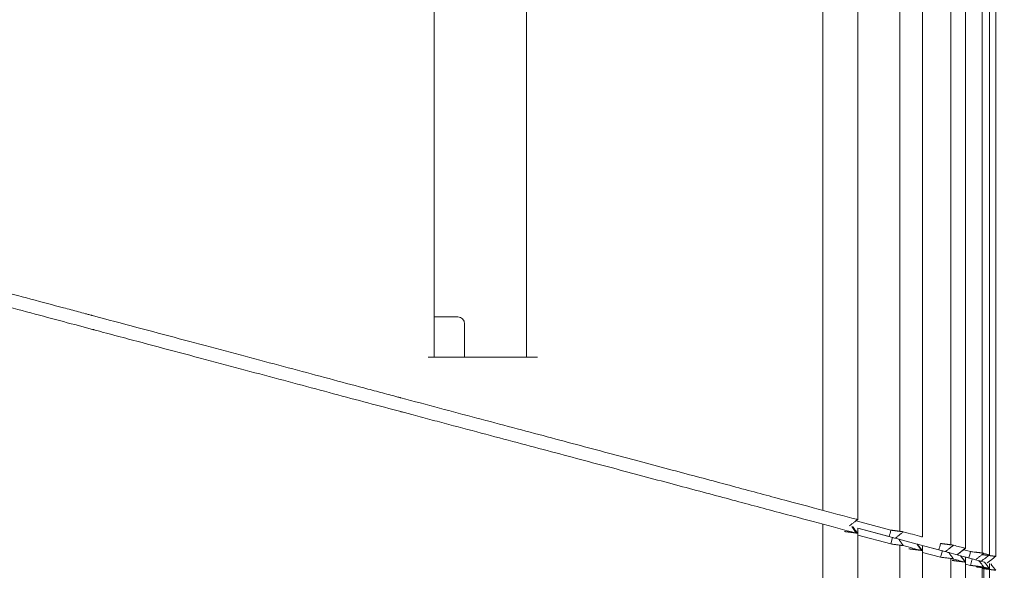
# Model space of a CAD drawing. Header units: millimetres. Extents: x 25069 to 61396, y 8621 to 21558.
# Tile 273 of 656: x 35894 to 35968, y 15897 to 15938. Entities that reach past the tile are written whole.
import ezdxf

# ---------------------------------------------------------------- set-up
doc = ezdxf.new("R2010")
doc.units = ezdxf.units.MM
doc.layers.add('10', color=7, linetype='Continuous')
doc.layers.add('dim', color=84, linetype='Continuous', lineweight=9)
doc.dimstyles.get("Standard").update_dxf_attribs({"dimtxt": 15, "dimasz": 5, "dimexe": 8, "dimexo": 5, "dimgap": 3, "dimtad": 0, "dimzin": 0, "dimdsep": 46, "dimtxsty": 'Standard', "dimblk": 'CLOSEDBLANK', "dimcen": 2, "dimclrd": 4, "dimclre": 3, "dimadec": 0, "dimazin": 0, "dimtfac": 1, "dimtofl": 0, "dimtmove": 0, "dimatfit": 3, "dimldrblk": 'CLOSEDBLANK', "dimfxl": 0, "dimtolj": 1, "dimtzin": 0, "dimarcsym": 0})

# ---------------------------------------------------------------- blocks, each defined once
blk = doc.blocks.new('_ClosedBlank')
at = {"color": 0, "linetype": 'ByBlock', "lineweight": -2}
for p, q in [((-1, 0.1667), (0, 0)), ((-1, 0.1667), (-1, -0.1667)), ((0, 0), (-1, -0.1667))]:
    blk.add_line(p, q, dxfattribs=at)
blk = doc.blocks.new('*D24')
at = {"layer": 'Defpoints', "color": 0, "lineweight": 18}
for p in [(35713.27, 16811.232), (36314.828, 16811.232), (35628.77, 15846.232)]:
    blk.add_point(p, dxfattribs=at)
at = {"layer": 'dim', "color": 3, "lineweight": -2}
for p, q in [((35733.27, 16811.232), (36334.828, 16811.232)), ((35648.77, 15846.232), (36334.828, 15846.232))]:
    blk.add_line(p, q, dxfattribs=at)
at = {"layer": 'dim', "color": 4, "lineweight": -3}
for p, q in [((36314.828, 16801.232), (36314.828, 16592.065)), ((36314.828, 15856.232), (36314.828, 16065.399))]:
    blk.add_line(p, q, dxfattribs=at)
at = {"layer": 'dim', "color": 4, "lineweight": -3, "xscale": 10, "yscale": 10, "zscale": 10}
for p, rotation in [((36314.828, 16811.232), 90), ((36314.828, 15846.232), 270)]:
    blk.add_blockref('_ClosedBlank', p, dxfattribs=dict(at, rotation=rotation))
at = {"layer": 'dim', "color": 0, "lineweight": 18, "insert": (36314.828, 16328.732), "char_height": 100, "attachment_point": 5, "rotation": 90}
blk.add_mtext('\\A1;965.00', dxfattribs=at)

msp = doc.modelspace()

# ---------------------------------------------------------------- linework, layer by layer
at = {"layer": '10', "color": 7, "linetype": 'Continuous', "lineweight": 13}
for p, q in [((35954.312, 15901.199), (35954.312, 15977.275)), ((35932.144, 15970.632), (35932.144, 15912.632)), ((35960.083, 15899.61), (35960.083, 15970.632)), ((35963.898, 15898.601), (35963.898, 15970.632)), ((35966.243, 15897.984), (35966.243, 15970.632)), ((35954.312, 15900.164), (35954.312, 15773.09)), ((35960.083, 15779.732), (35960.083, 15898.573)), ((35963.898, 15779.732), (35963.898, 15897.58)), ((35966.243, 15779.732), (35966.243, 15896.951))]:
    msp.add_line(p, q, dxfattribs=at)
at = {"layer": '10', "color": 7, "linetype": 'Continuous', "lineweight": 18}
for p, q in [((35925.247, 15912.632), (35925.247, 15970.632)), ((35956.932, 15900.494), (35956.932, 15970.632)), ((35961.769, 15899.197), (35961.769, 15970.632)), ((35965.002, 15898.331), (35965.002, 15970.632)), ((35966.802, 15897.852), (35966.802, 15970.632)), ((35967.254, 15970.632), (35967.254, 15897.732)), ((35967.27, 15897.728), (35967.27, 15970.632)), ((35927.02, 15915.632), (35925.247, 15915.632)), ((35927.52, 15912.632), (35927.52, 15915.132)), ((35932.981, 15912.632), (35924.788, 15912.632)), ((35956.806, 15900.397), (35959.415, 15899.698)), ((35956.819, 15899.477), (35956.505, 15899.96)), ((35956.932, 15779.732), (35956.932, 15899.85)), ((35959.286, 15899.215), (35956.932, 15899.846)), ((35956.932, 15899.846), (35959.544, 15899.146)), ((35959.415, 15898.663), (35956.932, 15899.328)), ((35959.415, 15898.663), (35959.544, 15899.146)), ((35960.006, 15899.022), (35961.37, 15898.656)), ((35963.005, 15898.218), (35961.481, 15898.627)), ((35961.481, 15898.627), (35963.264, 15898.149)), ((35961.769, 15779.732), (35961.769, 15898.554)), ((35963.134, 15897.666), (35961.769, 15898.032)), ((35963.134, 15897.666), (35963.264, 15898.149)), ((35963.746, 15898.02), (35964.619, 15897.786)), ((35965.248, 15897.617), (35964.63, 15897.783)), ((35964.63, 15897.783), (35965.507, 15897.548)), ((35964.871, 15898.236), (35965.378, 15898.1)), ((35965.002, 15898.336), (35965.008, 15898.341)), ((35965.378, 15897.065), (35965.001, 15897.166)), ((35965.002, 15779.732), (35965.002, 15897.688)), ((35965.378, 15897.065), (35965.507, 15897.548)), ((35966.169, 15897.37), (35965.743, 15897.485)), ((35966.002, 15897.415), (35966.429, 15897.301)), ((35966.802, 15779.732), (35966.802, 15897.205)), ((35966.883, 15897.179), (35966.9, 15897.175)), ((35966.368, 15896.932), (35966.368, 15779.732))]:
    msp.add_line(p, q, dxfattribs=at)
msp.add_arc((35927.02, 15915.132), 0.5, 0, 90, dxfattribs=at)
for points, knots in [([(35874.77, 15922.378), (35876.167, 15922.006), (35877.52, 15921.646), (35880.138, 15920.949), (35881.403, 15920.613), (35883.842, 15919.964), (35885.016, 15919.652), (35887.273, 15919.051), (35888.357, 15918.762), (35890.432, 15918.209), (35891.424, 15917.944), (35893.318, 15917.439), (35894.22, 15917.198), (35895.933, 15916.741), (35896.745, 15916.524), (35897.896, 15916.217), (35898.269, 15916.117), (35898.811, 15915.972), (35899.078, 15915.901), (35899.383, 15915.82), (35899.533, 15915.78), (35899.608, 15915.76), (35899.645, 15915.75), (35899.664, 15915.745), (35899.673, 15915.743), (35899.677, 15915.741), (35899.68, 15915.741), (35899.681, 15915.741), (35899.682, 15915.74), (35899.682, 15915.74), (35899.682, 15915.74), (35899.682, 15915.74), (35899.682, 15915.74), (35900.805, 15915.441), (35903.012, 15914.853), (35906.201, 15914.004), (35909.268, 15913.187), (35911.232, 15912.663), (35914.116, 15911.895), (35915.957, 15911.404), (35918.597, 15910.699), (35919.457, 15910.47), (35920.717, 15910.134), (35921.339, 15909.968), (35922.052, 15909.778), (35922.406, 15909.684), (35922.582, 15909.637), (35922.669, 15909.613), (35922.713, 15909.602), (35922.735, 15909.596), (35922.746, 15909.593), (35922.751, 15909.591), (35922.754, 15909.591), (35922.756, 15909.59), (35922.756, 15909.59), (35922.757, 15909.59), (35922.757, 15909.59), (35924.713, 15909.069), (35926.605, 15908.565), (35930.257, 15907.594), (35932.016, 15907.126), (35935.4, 15906.227), (35937.024, 15905.795), (35940.135, 15904.967), (35941.622, 15904.571), (35944.459, 15903.815), (35945.809, 15903.454), (35948.372, 15902.769), (35949.585, 15902.445), (35951.878, 15901.831), (35952.958, 15901.542), (35954.986, 15901.001), (35955.934, 15900.748), (35956.819, 15900.512)], [0, 0, 0, 0, 0.03125, 0.03125, 0.0625, 0.0625, 0.09375, 0.09375, 0.125, 0.125, 0.15625, 0.15625, 0.1875, 0.1875, 0.21875, 0.21875, 0.234375, 0.234375, 0.242188, 0.246094, 0.248047, 0.249023, 0.249512, 0.249756, 0.249878, 0.249939, 0.249969, 0.249985, 0.249992, 0.249996, 0.249998, 0.249998, 0.25, 0.25, 0.28125, 0.3125, 0.34375, 0.375, 0.375, 0.4375, 0.4375, 0.46875, 0.46875, 0.484375, 0.492187, 0.496094, 0.498047, 0.499023, 0.499512, 0.499756, 0.499878, 0.499939, 0.499969, 0.499985, 0.499992, 0.499992, 0.5, 0.5, 0.5625, 0.5625, 0.625, 0.625, 0.6875, 0.6875, 0.75, 0.75, 0.8125, 0.8125, 0.875, 0.875, 0.9375, 0.9375, 1, 1, 1, 1]), ([(35956.819, 15899.477), (35955.934, 15899.712), (35954.986, 15899.965), (35952.958, 15900.507), (35951.879, 15900.796), (35949.586, 15901.409), (35948.372, 15901.734), (35945.809, 15902.419), (35944.459, 15902.779), (35941.622, 15903.536), (35940.135, 15903.932), (35937.024, 15904.76), (35935.4, 15905.192), (35932.017, 15906.091), (35930.257, 15906.559), (35927.518, 15907.287), (35926.589, 15907.534), (35925.17, 15907.912), (35924.455, 15908.102), (35923.609, 15908.328), (35923.184, 15908.441), (35922.971, 15908.498), (35922.864, 15908.526), (35922.81, 15908.54), (35922.784, 15908.547), (35922.77, 15908.551), (35922.764, 15908.553), (35922.76, 15908.554), (35922.759, 15908.554), (35922.758, 15908.554), (35922.757, 15908.554), (35922.757, 15908.555), (35921.157, 15908.981), (35919.478, 15909.429), (35915.958, 15910.368), (35914.117, 15910.859), (35911.233, 15911.628), (35909.27, 15912.151), (35906.202, 15912.968), (35904.076, 15913.535), (35902.451, 15913.967), (35901.631, 15914.186), (35900.661, 15914.444), (35900.172, 15914.574), (35899.928, 15914.64), (35899.805, 15914.672), (35899.744, 15914.689), (35899.713, 15914.697), (35899.697, 15914.701), (35899.69, 15914.703), (35899.686, 15914.704), (35899.684, 15914.704), (35899.683, 15914.705), (35899.683, 15914.705), (35899.682, 15914.705), (35899.682, 15914.705), (35899.682, 15914.705), (35899.003, 15914.886), (35898.28, 15915.079), (35896.746, 15915.488), (35895.934, 15915.705), (35894.221, 15916.163), (35893.319, 15916.403), (35891.425, 15916.909), (35890.433, 15917.173), (35888.358, 15917.727), (35887.274, 15918.015), (35885.017, 15918.616), (35883.842, 15918.929), (35881.404, 15919.577), (35880.139, 15919.914), (35877.521, 15920.611), (35876.167, 15920.971), (35874.77, 15921.343)], [0, 0, 0, 0, 0.0625, 0.0625, 0.125, 0.125, 0.1875, 0.1875, 0.25, 0.25, 0.3125, 0.3125, 0.375, 0.375, 0.4375, 0.4375, 0.46875, 0.46875, 0.484375, 0.492188, 0.496094, 0.498047, 0.499023, 0.499512, 0.499756, 0.499878, 0.499939, 0.499969, 0.499985, 0.499992, 0.499992, 0.5, 0.5, 0.5625, 0.5625, 0.625, 0.625, 0.65625, 0.6875, 0.71875, 0.71875, 0.734375, 0.742188, 0.746094, 0.748047, 0.749023, 0.749512, 0.749756, 0.749878, 0.749939, 0.749969, 0.749985, 0.749992, 0.749996, 0.749998, 0.749998, 0.75, 0.75, 0.78125, 0.78125, 0.8125, 0.8125, 0.84375, 0.84375, 0.875, 0.875, 0.90625, 0.90625, 0.9375, 0.9375, 0.96875, 0.96875, 1, 1, 1, 1]), ([(35956.819, 15900.512), (35956.839, 15900.508), (35956.856, 15900.504), (35956.885, 15900.498), (35956.898, 15900.496), (35956.912, 15900.494), (35956.916, 15900.494), (35956.923, 15900.493), (35956.928, 15900.493), (35956.931, 15900.493), (35956.932, 15900.493), (35956.932, 15900.494), (35956.932, 15900.494)], [0, 0, 0, 0, 0.268555, 0.268555, 0.537109, 0.537109, 0.671386, 0.671386, 0.805664, 0.939941, 0.939941, 1, 1, 1, 1]), ([(35955.932, 15899.596), (35955.941, 15899.595), (35955.958, 15899.592), (35955.985, 15899.589), (35956.011, 15899.585), (35956.037, 15899.582), (35956.063, 15899.579), (35956.089, 15899.575), (35956.114, 15899.572), (35956.14, 15899.569), (35956.165, 15899.566), (35956.189, 15899.563), (35956.214, 15899.56), (35956.238, 15899.557), (35956.262, 15899.554), (35956.286, 15899.551), (35956.309, 15899.548), (35956.332, 15899.545), (35956.354, 15899.542), (35956.377, 15899.54), (35956.398, 15899.537), (35956.42, 15899.534), (35956.441, 15899.532), (35956.462, 15899.529), (35956.482, 15899.527), (35956.502, 15899.524), (35956.521, 15899.522), (35956.541, 15899.52), (35956.559, 15899.517), (35956.577, 15899.515), (35956.595, 15899.513), (35956.612, 15899.511), (35956.629, 15899.509), (35956.646, 15899.507), (35956.662, 15899.505), (35956.677, 15899.503), (35956.692, 15899.501), (35956.707, 15899.499), (35956.721, 15899.497), (35956.734, 15899.496), (35956.748, 15899.494), (35956.76, 15899.492), (35956.773, 15899.491), (35956.784, 15899.489), (35956.796, 15899.488), (35956.806, 15899.486), (35956.817, 15899.485), (35956.827, 15899.483), (35956.836, 15899.482), (35956.845, 15899.481), (35956.853, 15899.48), (35956.861, 15899.478), (35956.869, 15899.477), (35956.876, 15899.476), (35956.883, 15899.475), (35956.889, 15899.474), (35956.895, 15899.473), (35956.9, 15899.472), (35956.905, 15899.472), (35956.91, 15899.471), (35956.914, 15899.47), (35956.917, 15899.469), (35956.921, 15899.469), (35956.923, 15899.468), (35956.926, 15899.468), (35956.928, 15899.467), (35956.929, 15899.467), (35956.931, 15899.466), (35956.931, 15899.466), (35956.932, 15899.466), (35956.932, 15899.465), (35956.932, 15899.465), (35956.931, 15899.465), (35956.93, 15899.465), (35956.929, 15899.465), (35956.927, 15899.465), (35956.925, 15899.465), (35956.923, 15899.465), (35956.92, 15899.465), (35956.917, 15899.465), (35956.914, 15899.466), (35956.911, 15899.466), (35956.907, 15899.466), (35956.903, 15899.467), (35956.898, 15899.467), (35956.893, 15899.468), (35956.889, 15899.468), (35956.883, 15899.469), (35956.878, 15899.469), (35956.872, 15899.47), (35956.866, 15899.471), (35956.86, 15899.471), (35956.854, 15899.472), (35956.847, 15899.473), (35956.841, 15899.474), (35956.834, 15899.475), (35956.826, 15899.476), (35956.821, 15899.477), (35956.819, 15899.477)], [0, 0, 0, 0, 0.013005, 0.025954, 0.038849, 0.051687, 0.064471, 0.077199, 0.089871, 0.102489, 0.115051, 0.127558, 0.14001, 0.152406, 0.164747, 0.177033, 0.189264, 0.20144, 0.213561, 0.225627, 0.237637, 0.249593, 0.261494, 0.27334, 0.28513, 0.296866, 0.308547, 0.320174, 0.331745, 0.343262, 0.354723, 0.366131, 0.377483, 0.388781, 0.400024, 0.411213, 0.422347, 0.433426, 0.444451, 0.455421, 0.466337, 0.477199, 0.488006, 0.498759, 0.509458, 0.520102, 0.530692, 0.541228, 0.55171, 0.562138, 0.572512, 0.582831, 0.593097, 0.603309, 0.613467, 0.623571, 0.633621, 0.643617, 0.65356, 0.663449, 0.673284, 0.683066, 0.692794, 0.702469, 0.71209, 0.721658, 0.731173, 0.740634, 0.750042, 0.759397, 0.768699, 0.777948, 0.787143, 0.796286, 0.805376, 0.814413, 0.823398, 0.832329, 0.841208, 0.850035, 0.858808, 0.86753, 0.876199, 0.884816, 0.89338, 0.901893, 0.910353, 0.918761, 0.927117, 0.935422, 0.943674, 0.951875, 0.960025, 0.968123, 0.976169, 0.984164, 0.992108, 1, 1, 1, 1]), ([(35959.415, 15899.698), (35959.425, 15899.697), (35959.445, 15899.694), (35959.475, 15899.69), (35959.505, 15899.686), (35959.534, 15899.682), (35959.563, 15899.678), (35959.591, 15899.675), (35959.619, 15899.671), (35959.647, 15899.667), (35959.674, 15899.664), (35959.701, 15899.66), (35959.727, 15899.657), (35959.753, 15899.654), (35959.778, 15899.65), (35959.802, 15899.647), (35959.827, 15899.644), (35959.85, 15899.641), (35959.873, 15899.638), (35959.896, 15899.635), (35959.918, 15899.632), (35959.939, 15899.629), (35959.96, 15899.627), (35959.98, 15899.624), (35960, 15899.621), (35960.019, 15899.619), (35960.037, 15899.616), (35960.055, 15899.614), (35960.073, 15899.611), (35960.089, 15899.609), (35960.106, 15899.607), (35960.121, 15899.605), (35960.137, 15899.603), (35960.151, 15899.601), (35960.165, 15899.599), (35960.179, 15899.597), (35960.192, 15899.595), (35960.205, 15899.593), (35960.217, 15899.591), (35960.229, 15899.59), (35960.24, 15899.588), (35960.25, 15899.587), (35960.261, 15899.585), (35960.27, 15899.584), (35960.28, 15899.582), (35960.289, 15899.581), (35960.297, 15899.58), (35960.305, 15899.579), (35960.313, 15899.578), (35960.32, 15899.577), (35960.327, 15899.576), (35960.334, 15899.575), (35960.338, 15899.574), (35960.34, 15899.574)], [0, 0, 0, 0, 0.025716, 0.051187, 0.076413, 0.101395, 0.126131, 0.150623, 0.17487, 0.198873, 0.222631, 0.246144, 0.269413, 0.292437, 0.315216, 0.337751, 0.360042, 0.382088, 0.403889, 0.425446, 0.446759, 0.467827, 0.488651, 0.509231, 0.529566, 0.549657, 0.569505, 0.589107, 0.608466, 0.627581, 0.646452, 0.665079, 0.683462, 0.701601, 0.719496, 0.737148, 0.754555, 0.77172, 0.78864, 0.805318, 0.821751, 0.837942, 0.853889, 0.869593, 0.885054, 0.900272, 0.915246, 0.929979, 0.944468, 0.958715, 0.972719, 0.98648, 1, 1, 1, 1]), ([(35960.34, 15898.539), (35960.321, 15898.542), (35960.299, 15898.545), (35960.249, 15898.552), (35960.221, 15898.555), (35960.174, 15898.561), (35960.157, 15898.563), (35960.123, 15898.568), (35960.106, 15898.57), (35960.051, 15898.577), (35960.012, 15898.582), (35959.951, 15898.59), (35959.93, 15898.593), (35959.887, 15898.599), (35959.865, 15898.602), (35959.799, 15898.611), (35959.753, 15898.617), (35959.66, 15898.631), (35959.612, 15898.637), (35959.514, 15898.65), (35959.465, 15898.657), (35959.415, 15898.663)], [0, 0, 0, 0, 0.125, 0.125, 0.25, 0.25, 0.3125, 0.3125, 0.375, 0.375, 0.5, 0.5, 0.5625, 0.5625, 0.625, 0.625, 0.75, 0.75, 0.875, 0.875, 1, 1, 1, 1]), ([(35961.708, 15899.209), (35961.722, 15899.206), (35961.734, 15899.203), (35961.752, 15899.199), (35961.758, 15899.198), (35961.767, 15899.197), (35961.769, 15899.197), (35961.768, 15899.197), (35961.768, 15899.198), (35961.767, 15899.198)], [0, 0, 0, 0, 0.303932, 0.303932, 0.607863, 0.607863, 0.911795, 0.911795, 1, 1, 1, 1]), ([(35963.134, 15898.701), (35963.144, 15898.7), (35963.164, 15898.697), (35963.193, 15898.694), (35963.222, 15898.69), (35963.25, 15898.686), (35963.278, 15898.682), (35963.306, 15898.679), (35963.334, 15898.675), (35963.361, 15898.672), (35963.387, 15898.668), (35963.414, 15898.665), (35963.439, 15898.661), (35963.465, 15898.658), (35963.49, 15898.655), (35963.514, 15898.652), (35963.538, 15898.649), (35963.561, 15898.646), (35963.584, 15898.643), (35963.607, 15898.64), (35963.629, 15898.637), (35963.65, 15898.634), (35963.671, 15898.631), (35963.692, 15898.629), (35963.711, 15898.626), (35963.731, 15898.624), (35963.75, 15898.621), (35963.768, 15898.619), (35963.786, 15898.616), (35963.803, 15898.614), (35963.819, 15898.612), (35963.836, 15898.609), (35963.851, 15898.607), (35963.866, 15898.605), (35963.881, 15898.603), (35963.895, 15898.601), (35963.909, 15898.599), (35963.922, 15898.597), (35963.935, 15898.596), (35963.947, 15898.594), (35963.958, 15898.592), (35963.97, 15898.591), (35963.98, 15898.589), (35963.991, 15898.588), (35964, 15898.586), (35964.01, 15898.585), (35964.019, 15898.584), (35964.027, 15898.582), (35964.035, 15898.581), (35964.043, 15898.58), (35964.05, 15898.579), (35964.057, 15898.578), (35964.064, 15898.577), (35964.07, 15898.576), (35964.076, 15898.575), (35964.081, 15898.574), (35964.087, 15898.574), (35964.091, 15898.573), (35964.096, 15898.572), (35964.099, 15898.572), (35964.1, 15898.572)], [0, 0, 0, 0, 0.022536, 0.044885, 0.067048, 0.089025, 0.110816, 0.13242, 0.153838, 0.17507, 0.196116, 0.216975, 0.237649, 0.258136, 0.278437, 0.298553, 0.318482, 0.338225, 0.357782, 0.377153, 0.396338, 0.415338, 0.434151, 0.452779, 0.471221, 0.489477, 0.507547, 0.525432, 0.543131, 0.560645, 0.577973, 0.595115, 0.612072, 0.628843, 0.645429, 0.66183, 0.678045, 0.694075, 0.70992, 0.72558, 0.741055, 0.756344, 0.771449, 0.786369, 0.801104, 0.815654, 0.83002, 0.8442, 0.858197, 0.872008, 0.885636, 0.899079, 0.912338, 0.925413, 0.938303, 0.95101, 0.963533, 0.975872, 0.988028, 1, 1, 1, 1]), ([(35960.769, 15898.3), (35960.777, 15898.299), (35960.794, 15898.297), (35960.818, 15898.293), (35960.843, 15898.29), (35960.868, 15898.287), (35960.892, 15898.284), (35960.916, 15898.281), (35960.94, 15898.278), (35960.964, 15898.274), (35960.987, 15898.272), (35961.011, 15898.269), (35961.034, 15898.266), (35961.057, 15898.263), (35961.079, 15898.26), (35961.101, 15898.257), (35961.123, 15898.254), (35961.145, 15898.252), (35961.166, 15898.249), (35961.188, 15898.247), (35961.208, 15898.244), (35961.229, 15898.241), (35961.249, 15898.239), (35961.269, 15898.236), (35961.288, 15898.234), (35961.307, 15898.232), (35961.326, 15898.229), (35961.344, 15898.227), (35961.362, 15898.225), (35961.38, 15898.223), (35961.397, 15898.221), (35961.414, 15898.219), (35961.43, 15898.216), (35961.446, 15898.214), (35961.462, 15898.212), (35961.477, 15898.211), (35961.492, 15898.209), (35961.506, 15898.207), (35961.52, 15898.205), (35961.534, 15898.203), (35961.547, 15898.201), (35961.56, 15898.2), (35961.572, 15898.198), (35961.585, 15898.197), (35961.596, 15898.195), (35961.607, 15898.194), (35961.618, 15898.192), (35961.629, 15898.191), (35961.639, 15898.189), (35961.648, 15898.188), (35961.657, 15898.187), (35961.666, 15898.185), (35961.675, 15898.184), (35961.683, 15898.183), (35961.69, 15898.182), (35961.698, 15898.181), (35961.705, 15898.18), (35961.711, 15898.179), (35961.717, 15898.178), (35961.723, 15898.177), (35961.729, 15898.176), (35961.734, 15898.175), (35961.738, 15898.174), (35961.743, 15898.174), (35961.747, 15898.173), (35961.75, 15898.172), (35961.753, 15898.172), (35961.756, 15898.171), (35961.759, 15898.17), (35961.761, 15898.17), (35961.763, 15898.169), (35961.765, 15898.169), (35961.766, 15898.169), (35961.767, 15898.168), (35961.768, 15898.168), (35961.769, 15898.168), (35961.769, 15898.168), (35961.769, 15898.167), (35961.768, 15898.167), (35961.767, 15898.167), (35961.766, 15898.167), (35961.765, 15898.167), (35961.764, 15898.167), (35961.762, 15898.167), (35961.76, 15898.168), (35961.758, 15898.168), (35961.755, 15898.168), (35961.753, 15898.168), (35961.75, 15898.168), (35961.747, 15898.169), (35961.743, 15898.169), (35961.74, 15898.17), (35961.736, 15898.17), (35961.732, 15898.171), (35961.728, 15898.171), (35961.724, 15898.172), (35961.719, 15898.172), (35961.716, 15898.173), (35961.714, 15898.173)], [0, 0, 0, 0, 0.013179, 0.0263, 0.039361, 0.052364, 0.065307, 0.078192, 0.091018, 0.103786, 0.116494, 0.129144, 0.141735, 0.154267, 0.166741, 0.179156, 0.191512, 0.203809, 0.216048, 0.228229, 0.24035, 0.252413, 0.264418, 0.276364, 0.288251, 0.30008, 0.311851, 0.323563, 0.335217, 0.346812, 0.358349, 0.369828, 0.381248, 0.39261, 0.403913, 0.415159, 0.426346, 0.437475, 0.448546, 0.459558, 0.470513, 0.481409, 0.492247, 0.503028, 0.51375, 0.524414, 0.535021, 0.545569, 0.55606, 0.566492, 0.576867, 0.587184, 0.597443, 0.607645, 0.617789, 0.627875, 0.637904, 0.647875, 0.657788, 0.667644, 0.677443, 0.687184, 0.696867, 0.706493, 0.716062, 0.725574, 0.735029, 0.744426, 0.753766, 0.763049, 0.772275, 0.781444, 0.790556, 0.799611, 0.808609, 0.81755, 0.826435, 0.835263, 0.844034, 0.852749, 0.861407, 0.870008, 0.878553, 0.887042, 0.895475, 0.903851, 0.912171, 0.920435, 0.928642, 0.936794, 0.94489, 0.95293, 0.960914, 0.968842, 0.976715, 0.984532, 0.992294, 1, 1, 1, 1]), ([(35964.977, 15898.338), (35964.985, 15898.336), (35964.991, 15898.334), (35965, 15898.332), (35965.002, 15898.331), (35965.001, 15898.331), (35965, 15898.332), (35964.996, 15898.332)], [0, 0, 0, 0, 0.347435, 0.347435, 0.69487, 0.69487, 1, 1, 1, 1]), ([(35965.378, 15898.1), (35965.407, 15898.096), (35965.452, 15898.089), (35965.496, 15898.083), (35965.526, 15898.079), (35965.54, 15898.077), (35965.614, 15898.067), (35965.671, 15898.06), (35965.754, 15898.049), (35965.782, 15898.046), (35965.836, 15898.039), (35965.862, 15898.036), (35965.939, 15898.026), (35965.987, 15898.02), (35966.055, 15898.011), (35966.076, 15898.008), (35966.108, 15898.004), (35966.118, 15898.002), (35966.138, 15897.999), (35966.147, 15897.998), (35966.194, 15897.991), (35966.227, 15897.986), (35966.27, 15897.98), (35966.283, 15897.978), (35966.301, 15897.975), (35966.307, 15897.974), (35966.317, 15897.973), (35966.322, 15897.972), (35966.346, 15897.969), (35966.36, 15897.968), (35966.368, 15897.968)], [0, 0, 0, 0, 0.0625, 0.09375, 0.09375, 0.125, 0.125, 0.25, 0.25, 0.3125, 0.3125, 0.375, 0.375, 0.5, 0.5, 0.5625, 0.5625, 0.59375, 0.59375, 0.625, 0.625, 0.75, 0.75, 0.8125, 0.8125, 0.84375, 0.84375, 0.875, 0.875, 1, 1, 1, 1]), ([(35966.254, 15897.865), (35966.263, 15897.864), (35966.28, 15897.862), (35966.307, 15897.858), (35966.333, 15897.855), (35966.359, 15897.852), (35966.385, 15897.848), (35966.411, 15897.845), (35966.436, 15897.842), (35966.461, 15897.838), (35966.486, 15897.835), (35966.51, 15897.832), (35966.534, 15897.829), (35966.558, 15897.826), (35966.582, 15897.823), (35966.605, 15897.82), (35966.627, 15897.817), (35966.65, 15897.814), (35966.672, 15897.811), (35966.693, 15897.809), (35966.715, 15897.806), (35966.735, 15897.803), (35966.756, 15897.801), (35966.776, 15897.798), (35966.795, 15897.796), (35966.815, 15897.793), (35966.833, 15897.791), (35966.852, 15897.789), (35966.869, 15897.786), (35966.887, 15897.784), (35966.904, 15897.782), (35966.92, 15897.78), (35966.937, 15897.777), (35966.952, 15897.775), (35966.967, 15897.773), (35966.982, 15897.771), (35966.997, 15897.769), (35967.01, 15897.768), (35967.024, 15897.766), (35967.037, 15897.764), (35967.05, 15897.762), (35967.062, 15897.76), (35967.073, 15897.759), (35967.085, 15897.757), (35967.096, 15897.756), (35967.106, 15897.754), (35967.116, 15897.753), (35967.126, 15897.751), (35967.135, 15897.75), (35967.144, 15897.749), (35967.152, 15897.747), (35967.16, 15897.746), (35967.168, 15897.745), (35967.175, 15897.744), (35967.182, 15897.743), (35967.189, 15897.742), (35967.195, 15897.741), (35967.201, 15897.74), (35967.206, 15897.739), (35967.212, 15897.738), (35967.216, 15897.737), (35967.221, 15897.737), (35967.225, 15897.736), (35967.229, 15897.735), (35967.233, 15897.735), (35967.236, 15897.734), (35967.239, 15897.734), (35967.241, 15897.733), (35967.244, 15897.733), (35967.246, 15897.733), (35967.248, 15897.732), (35967.249, 15897.732), (35967.251, 15897.732), (35967.252, 15897.732), (35967.253, 15897.732), (35967.253, 15897.732), (35967.253, 15897.732), (35967.254, 15897.732)], [0, 0, 0, 0, 0.017264, 0.03442, 0.05147, 0.068413, 0.085249, 0.101979, 0.118602, 0.135118, 0.151527, 0.167829, 0.184025, 0.200115, 0.216097, 0.231973, 0.247743, 0.263405, 0.278962, 0.294411, 0.309755, 0.324991, 0.340122, 0.355145, 0.370063, 0.384874, 0.399579, 0.414177, 0.428669, 0.443055, 0.457334, 0.471507, 0.485575, 0.499535, 0.51339, 0.527139, 0.540782, 0.554318, 0.567749, 0.581073, 0.594292, 0.607405, 0.620411, 0.633313, 0.646108, 0.658797, 0.671381, 0.683859, 0.696232, 0.708499, 0.72066, 0.732716, 0.744667, 0.756512, 0.768252, 0.779886, 0.791416, 0.80284, 0.814159, 0.825373, 0.836482, 0.847486, 0.858385, 0.869179, 0.879869, 0.890453, 0.900934, 0.911309, 0.921581, 0.931748, 0.94181, 0.951768, 0.961623, 0.971373, 0.981019, 0.990561, 1, 1, 1, 1]), ([(35964.1, 15897.537), (35964.086, 15897.542), (35964.068, 15897.547), (35964.022, 15897.558), (35963.996, 15897.564), (35963.935, 15897.574), (35963.901, 15897.58), (35963.827, 15897.591), (35963.786, 15897.596), (35963.7, 15897.607), (35963.654, 15897.612), (35963.557, 15897.623), (35963.507, 15897.628), (35963.404, 15897.639), (35963.351, 15897.644), (35963.243, 15897.655), (35963.189, 15897.661), (35963.134, 15897.666)], [0, 0, 0, 0, 0.125, 0.125, 0.25, 0.25, 0.375, 0.375, 0.5, 0.5, 0.625, 0.625, 0.75, 0.75, 0.875, 0.875, 1, 1, 1, 1]), ([(35964.002, 15897.434), (35964.007, 15897.433), (35964.017, 15897.432), (35964.033, 15897.43), (35964.048, 15897.427), (35964.064, 15897.425), (35964.079, 15897.423), (35964.094, 15897.421), (35964.11, 15897.419), (35964.125, 15897.417), (35964.14, 15897.415), (35964.155, 15897.414), (35964.17, 15897.412), (35964.185, 15897.41), (35964.2, 15897.408), (35964.214, 15897.406), (35964.229, 15897.404), (35964.243, 15897.402), (35964.258, 15897.4), (35964.272, 15897.399), (35964.286, 15897.397), (35964.3, 15897.395), (35964.314, 15897.393), (35964.328, 15897.392), (35964.342, 15897.39), (35964.356, 15897.388), (35964.369, 15897.386), (35964.383, 15897.385), (35964.396, 15897.383), (35964.409, 15897.381), (35964.422, 15897.38), (35964.435, 15897.378), (35964.448, 15897.377), (35964.461, 15897.375), (35964.473, 15897.373), (35964.486, 15897.372), (35964.498, 15897.37), (35964.51, 15897.369), (35964.522, 15897.367), (35964.534, 15897.366), (35964.545, 15897.364), (35964.557, 15897.363), (35964.568, 15897.362), (35964.58, 15897.36), (35964.591, 15897.359), (35964.602, 15897.357), (35964.612, 15897.356), (35964.623, 15897.355), (35964.634, 15897.353), (35964.644, 15897.352), (35964.654, 15897.351), (35964.664, 15897.349), (35964.674, 15897.348), (35964.684, 15897.347), (35964.694, 15897.346), (35964.703, 15897.344), (35964.712, 15897.343), (35964.722, 15897.342), (35964.731, 15897.341), (35964.739, 15897.34), (35964.748, 15897.339), (35964.757, 15897.338), (35964.765, 15897.336), (35964.773, 15897.335), (35964.781, 15897.334), (35964.789, 15897.333), (35964.797, 15897.332), (35964.804, 15897.331), (35964.812, 15897.33), (35964.819, 15897.329), (35964.826, 15897.328), (35964.833, 15897.327), (35964.84, 15897.326), (35964.847, 15897.325), (35964.853, 15897.325), (35964.86, 15897.324), (35964.866, 15897.323), (35964.872, 15897.322), (35964.878, 15897.321), (35964.884, 15897.32), (35964.889, 15897.319), (35964.895, 15897.319), (35964.9, 15897.318), (35964.905, 15897.317), (35964.91, 15897.316), (35964.915, 15897.316), (35964.92, 15897.315), (35964.924, 15897.314), (35964.929, 15897.314), (35964.933, 15897.313), (35964.937, 15897.312), (35964.941, 15897.312), (35964.945, 15897.311), (35964.949, 15897.31), (35964.952, 15897.31), (35964.956, 15897.309), (35964.959, 15897.309), (35964.962, 15897.308), (35964.965, 15897.308), (35964.968, 15897.307), (35964.971, 15897.307), (35964.974, 15897.306), (35964.976, 15897.306), (35964.979, 15897.305), (35964.981, 15897.305), (35964.983, 15897.305), (35964.985, 15897.304), (35964.987, 15897.304), (35964.989, 15897.304), (35964.99, 15897.303), (35964.992, 15897.303), (35964.993, 15897.303), (35964.995, 15897.302), (35964.996, 15897.302), (35964.997, 15897.302), (35964.998, 15897.302), (35964.999, 15897.301), (35964.999, 15897.301), (35965, 15897.301), (35965.001, 15897.301), (35965.001, 15897.301), (35965.001, 15897.301), (35965.001, 15897.301), (35965.002, 15897.3), (35965.002, 15897.3), (35965.001, 15897.3), (35965.001, 15897.3), (35965.001, 15897.3), (35965.001, 15897.3), (35965, 15897.3), (35964.999, 15897.3), (35964.999, 15897.3), (35964.998, 15897.3), (35964.997, 15897.3), (35964.996, 15897.3), (35964.995, 15897.301), (35964.994, 15897.301), (35964.993, 15897.301), (35964.992, 15897.301), (35964.99, 15897.301), (35964.989, 15897.301), (35964.987, 15897.301), (35964.986, 15897.302), (35964.984, 15897.302), (35964.982, 15897.302), (35964.981, 15897.302), (35964.979, 15897.303), (35964.977, 15897.303), (35964.977, 15897.303)], [0, 0, 0, 0, 0.00875, 0.017473, 0.02617, 0.03484, 0.043484, 0.052101, 0.060692, 0.069256, 0.077794, 0.086305, 0.094791, 0.103249, 0.111681, 0.120087, 0.128466, 0.136819, 0.145146, 0.153446, 0.161719, 0.169967, 0.178187, 0.186382, 0.19455, 0.202691, 0.210807, 0.218896, 0.226958, 0.234994, 0.243004, 0.250987, 0.258944, 0.266875, 0.27478, 0.282658, 0.290509, 0.298335, 0.306134, 0.313906, 0.321653, 0.329373, 0.337067, 0.344734, 0.352375, 0.35999, 0.367579, 0.375141, 0.382677, 0.390187, 0.39767, 0.405128, 0.412559, 0.419963, 0.427342, 0.434694, 0.44202, 0.44932, 0.456594, 0.463841, 0.471063, 0.478258, 0.485427, 0.492569, 0.499686, 0.506776, 0.51384, 0.520878, 0.52789, 0.534876, 0.541836, 0.548769, 0.555677, 0.562558, 0.569413, 0.576242, 0.583045, 0.589822, 0.596573, 0.603298, 0.609997, 0.61667, 0.623316, 0.629937, 0.636532, 0.6431, 0.649643, 0.656159, 0.66265, 0.669115, 0.675553, 0.681966, 0.688353, 0.694714, 0.701049, 0.707358, 0.713641, 0.719898, 0.726129, 0.732335, 0.738514, 0.744668, 0.750796, 0.756898, 0.762974, 0.769025, 0.775049, 0.781048, 0.787021, 0.792968, 0.79889, 0.804786, 0.810656, 0.8165, 0.822318, 0.828111, 0.833878, 0.83962, 0.845336, 0.851026, 0.856691, 0.86233, 0.867943, 0.873531, 0.879093, 0.88463, 0.890141, 0.895626, 0.901086, 0.906521, 0.91193, 0.917313, 0.922672, 0.928004, 0.933311, 0.938593, 0.94385, 0.949081, 0.954287, 0.959467, 0.964622, 0.969752, 0.974856, 0.979935, 0.984989, 0.990018, 0.995022, 1, 1, 1, 1]), ([(35966.368, 15896.932), (35966.367, 15896.932), (35966.366, 15896.932), (35966.363, 15896.933), (35966.361, 15896.933), (35966.357, 15896.934), (35966.354, 15896.934), (35966.35, 15896.935), (35966.347, 15896.935), (35966.342, 15896.936), (35966.338, 15896.937), (35966.333, 15896.937), (35966.328, 15896.938), (35966.322, 15896.939), (35966.316, 15896.94), (35966.31, 15896.941), (35966.303, 15896.942), (35966.296, 15896.943), (35966.288, 15896.944), (35966.281, 15896.945), (35966.272, 15896.946), (35966.264, 15896.948), (35966.255, 15896.949), (35966.245, 15896.951), (35966.235, 15896.952), (35966.225, 15896.953), (35966.214, 15896.955), (35966.203, 15896.957), (35966.191, 15896.958), (35966.179, 15896.96), (35966.166, 15896.962), (35966.153, 15896.964), (35966.14, 15896.965), (35966.126, 15896.967), (35966.111, 15896.969), (35966.096, 15896.971), (35966.081, 15896.974), (35966.065, 15896.976), (35966.048, 15896.978), (35966.031, 15896.98), (35966.014, 15896.982), (35965.996, 15896.985), (35965.978, 15896.987), (35965.959, 15896.99), (35965.939, 15896.992), (35965.92, 15896.995), (35965.899, 15896.997), (35965.879, 15897), (35965.857, 15897.003), (35965.836, 15897.006), (35965.814, 15897.008), (35965.791, 15897.011), (35965.768, 15897.014), (35965.744, 15897.017), (35965.721, 15897.02), (35965.696, 15897.023), (35965.672, 15897.027), (35965.647, 15897.03), (35965.621, 15897.033), (35965.595, 15897.036), (35965.569, 15897.04), (35965.543, 15897.043), (35965.516, 15897.047), (35965.489, 15897.05), (35965.461, 15897.054), (35965.434, 15897.057), (35965.406, 15897.061), (35965.387, 15897.064), (35965.378, 15897.065)], [0, 0, 0, 0, 0.010613, 0.021364, 0.032254, 0.043282, 0.054448, 0.065753, 0.077197, 0.088779, 0.1005, 0.11236, 0.12436, 0.136498, 0.148775, 0.161192, 0.173748, 0.186444, 0.199278, 0.212253, 0.225367, 0.238621, 0.252014, 0.265547, 0.27922, 0.293033, 0.306986, 0.321078, 0.335311, 0.349684, 0.364197, 0.37885, 0.393643, 0.408577, 0.42365, 0.438865, 0.454219, 0.469714, 0.485349, 0.501125, 0.517041, 0.533098, 0.549296, 0.565634, 0.582112, 0.598732, 0.615492, 0.632393, 0.649434, 0.666617, 0.68394, 0.701404, 0.719008, 0.736754, 0.754641, 0.772668, 0.790837, 0.809146, 0.827597, 0.846188, 0.864921, 0.883795, 0.902809, 0.921965, 0.941262, 0.9607, 0.98028, 1, 1, 1, 1]), ([(35965.802, 15896.951), (35965.807, 15896.951), (35965.818, 15896.949), (35965.834, 15896.947), (35965.85, 15896.945), (35965.866, 15896.943), (35965.882, 15896.941), (35965.898, 15896.939), (35965.914, 15896.937), (35965.93, 15896.934), (35965.945, 15896.932), (35965.961, 15896.93), (35965.976, 15896.928), (35965.992, 15896.926), (35966.007, 15896.924), (35966.022, 15896.923), (35966.037, 15896.921), (35966.052, 15896.919), (35966.067, 15896.917), (35966.082, 15896.915), (35966.096, 15896.913), (35966.111, 15896.911), (35966.125, 15896.909), (35966.139, 15896.908), (35966.154, 15896.906), (35966.168, 15896.904), (35966.181, 15896.902), (35966.195, 15896.901), (35966.209, 15896.899), (35966.222, 15896.897), (35966.235, 15896.896), (35966.249, 15896.894), (35966.262, 15896.892), (35966.274, 15896.891), (35966.287, 15896.889), (35966.3, 15896.887), (35966.312, 15896.886), (35966.324, 15896.884), (35966.337, 15896.883), (35966.349, 15896.881), (35966.36, 15896.88), (35966.372, 15896.878), (35966.383, 15896.877), (35966.395, 15896.875), (35966.406, 15896.874), (35966.417, 15896.873), (35966.428, 15896.871), (35966.439, 15896.87), (35966.449, 15896.868), (35966.459, 15896.867), (35966.47, 15896.866), (35966.48, 15896.865), (35966.49, 15896.863), (35966.499, 15896.862), (35966.509, 15896.861), (35966.518, 15896.859), (35966.527, 15896.858), (35966.536, 15896.857), (35966.545, 15896.856), (35966.554, 15896.855), (35966.563, 15896.854), (35966.571, 15896.852), (35966.579, 15896.851), (35966.587, 15896.85), (35966.595, 15896.849), (35966.603, 15896.848), (35966.61, 15896.847), (35966.618, 15896.846), (35966.625, 15896.845), (35966.632, 15896.844), (35966.639, 15896.843), (35966.646, 15896.842), (35966.652, 15896.841), (35966.659, 15896.84), (35966.665, 15896.839), (35966.671, 15896.839), (35966.677, 15896.838), (35966.683, 15896.837), (35966.689, 15896.836), (35966.694, 15896.835), (35966.699, 15896.834), (35966.705, 15896.834), (35966.71, 15896.833), (35966.715, 15896.832), (35966.719, 15896.831), (35966.724, 15896.831), (35966.728, 15896.83), (35966.733, 15896.829), (35966.737, 15896.829), (35966.741, 15896.828), (35966.745, 15896.828), (35966.748, 15896.827), (35966.752, 15896.826), (35966.755, 15896.826), (35966.759, 15896.825), (35966.762, 15896.825), (35966.765, 15896.824), (35966.768, 15896.824), (35966.771, 15896.823), (35966.773, 15896.823), (35966.776, 15896.822), (35966.778, 15896.822), (35966.781, 15896.822), (35966.783, 15896.821), (35966.785, 15896.821), (35966.787, 15896.821), (35966.788, 15896.82), (35966.79, 15896.82), (35966.792, 15896.82), (35966.793, 15896.819), (35966.794, 15896.819), (35966.795, 15896.819), (35966.797, 15896.819), (35966.798, 15896.818), (35966.798, 15896.818), (35966.799, 15896.818), (35966.8, 15896.818), (35966.8, 15896.818), (35966.801, 15896.818), (35966.801, 15896.818), (35966.801, 15896.817), (35966.802, 15896.817), (35966.802, 15896.817), (35966.802, 15896.817), (35966.802, 15896.817), (35966.801, 15896.817), (35966.801, 15896.817), (35966.801, 15896.817), (35966.8, 15896.817), (35966.8, 15896.818), (35966.799, 15896.818), (35966.798, 15896.818), (35966.797, 15896.818), (35966.797, 15896.818), (35966.797, 15896.818)], [0, 0, 0, 0, 0.009755, 0.019477, 0.029166, 0.038821, 0.048442, 0.05803, 0.067584, 0.077105, 0.086592, 0.096046, 0.105466, 0.114853, 0.124206, 0.133526, 0.142813, 0.152065, 0.161285, 0.170471, 0.179623, 0.188742, 0.197828, 0.20688, 0.215898, 0.224884, 0.233835, 0.242754, 0.251639, 0.26049, 0.269308, 0.278093, 0.286844, 0.295562, 0.304246, 0.312897, 0.321515, 0.330099, 0.33865, 0.347168, 0.355652, 0.364103, 0.37252, 0.380905, 0.389255, 0.397573, 0.405857, 0.414108, 0.422325, 0.43051, 0.438661, 0.446778, 0.454863, 0.462914, 0.470932, 0.478916, 0.486868, 0.494786, 0.50267, 0.510522, 0.51834, 0.526125, 0.533877, 0.541596, 0.549282, 0.556934, 0.564553, 0.572139, 0.579692, 0.587212, 0.594698, 0.602152, 0.609572, 0.616959, 0.624313, 0.631634, 0.638922, 0.646176, 0.653398, 0.660587, 0.667742, 0.674865, 0.681954, 0.689011, 0.696034, 0.703024, 0.709982, 0.716906, 0.723798, 0.730656, 0.737482, 0.744274, 0.751034, 0.757761, 0.764455, 0.771116, 0.777744, 0.784339, 0.790901, 0.797431, 0.803928, 0.810392, 0.816823, 0.823221, 0.829586, 0.835919, 0.842219, 0.848487, 0.854721, 0.860923, 0.867092, 0.873229, 0.879332, 0.885404, 0.891442, 0.897448, 0.903422, 0.909362, 0.915271, 0.921146, 0.92699, 0.9328, 0.938578, 0.944324, 0.950037, 0.955718, 0.961367, 0.966983, 0.972566, 0.978118, 0.983637, 0.989123, 0.994578, 1, 1, 1, 1]), ([(35967.254, 15896.696), (35967.253, 15896.696), (35967.253, 15896.696), (35967.253, 15896.696), (35967.252, 15896.696), (35967.251, 15896.697), (35967.249, 15896.697), (35967.248, 15896.697), (35967.246, 15896.697), (35967.244, 15896.698), (35967.241, 15896.698), (35967.239, 15896.699), (35967.236, 15896.699), (35967.233, 15896.7), (35967.229, 15896.7), (35967.225, 15896.701), (35967.221, 15896.701), (35967.216, 15896.702), (35967.212, 15896.703), (35967.206, 15896.704), (35967.201, 15896.705), (35967.195, 15896.706), (35967.189, 15896.707), (35967.182, 15896.708), (35967.175, 15896.709), (35967.168, 15896.71), (35967.16, 15896.711), (35967.152, 15896.712), (35967.144, 15896.713), (35967.135, 15896.715), (35967.126, 15896.716), (35967.116, 15896.717), (35967.106, 15896.719), (35967.096, 15896.72), (35967.085, 15896.722), (35967.073, 15896.724), (35967.062, 15896.725), (35967.05, 15896.727), (35967.037, 15896.729), (35967.024, 15896.73), (35967.01, 15896.732), (35966.997, 15896.734), (35966.982, 15896.736), (35966.967, 15896.738), (35966.952, 15896.74), (35966.937, 15896.742), (35966.92, 15896.744), (35966.904, 15896.746), (35966.887, 15896.749), (35966.869, 15896.751), (35966.852, 15896.753), (35966.833, 15896.756), (35966.815, 15896.758), (35966.795, 15896.76), (35966.776, 15896.763), (35966.756, 15896.766), (35966.735, 15896.768), (35966.715, 15896.771), (35966.693, 15896.773), (35966.672, 15896.776), (35966.65, 15896.779), (35966.627, 15896.782), (35966.605, 15896.785), (35966.582, 15896.788), (35966.558, 15896.791), (35966.534, 15896.794), (35966.51, 15896.797), (35966.486, 15896.8), (35966.461, 15896.803), (35966.436, 15896.806), (35966.411, 15896.81), (35966.385, 15896.813), (35966.359, 15896.816), (35966.333, 15896.82), (35966.307, 15896.823), (35966.28, 15896.827), (35966.263, 15896.829), (35966.254, 15896.83)], [0, 0, 0, 0, 0.009439, 0.018981, 0.028627, 0.038377, 0.048232, 0.05819, 0.068252, 0.078419, 0.088691, 0.099066, 0.109547, 0.120132, 0.130821, 0.141615, 0.152514, 0.163518, 0.174627, 0.185841, 0.19716, 0.208584, 0.220114, 0.231748, 0.243488, 0.255333, 0.267284, 0.27934, 0.291501, 0.303768, 0.316141, 0.328619, 0.341203, 0.353892, 0.366688, 0.379589, 0.392595, 0.405708, 0.418927, 0.432251, 0.445682, 0.459219, 0.472861, 0.48661, 0.500465, 0.514426, 0.528493, 0.542666, 0.556945, 0.571331, 0.585823, 0.600421, 0.615126, 0.629937, 0.644855, 0.659878, 0.675009, 0.690245, 0.705589, 0.721038, 0.736595, 0.752258, 0.768027, 0.783903, 0.799886, 0.815975, 0.832171, 0.848473, 0.864883, 0.881399, 0.898021, 0.914751, 0.931587, 0.94853, 0.96558, 0.982736, 1, 1, 1, 1])]:
    msp.add_open_spline(points, degree=3, knots=knots, dxfattribs=at)
for points, degree in [([(35956.304, 15900.014), (35956.947, 15900.505)], 1), ([(35956.936, 15899.461), (35956.563, 15899.944)], 1), ([(35959.286, 15899.215), (35959.329, 15899.376), (35959.372, 15899.537), (35959.415, 15899.698)], 3), ([(35959.748, 15899.091), (35960.34, 15899.574)], 1), ([(35960.34, 15899.575), (35960.82, 15899.447), (35961.276, 15899.325), (35961.708, 15899.209)], 3), ([(35959.576, 15899.137), (35959.492, 15899.16), (35959.39, 15899.187), (35959.286, 15899.215)], 3), ([(35959.544, 15899.146), (35959.743, 15899.092), (35959.934, 15899.041), (35960.007, 15899.022)], 3), ([(35960.34, 15898.539), (35960.007, 15899.022)], 1), ([(35961.711, 15898.172), (35961.278, 15898.288), (35960.821, 15898.41), (35960.34, 15898.539)], 3), ([(35961.708, 15898.174), (35961.595, 15898.335), (35961.482, 15898.496), (35961.368, 15898.657)], 3), ([(35961.771, 15898.166), (35961.399, 15898.649)], 1), ([(35961.769, 15899.199), (35961.78, 15899.208)], 1), ([(35963.005, 15898.218), (35963.048, 15898.379), (35963.091, 15898.54), (35963.134, 15898.701)], 3), ([(35963.488, 15898.089), (35964.1, 15898.572)], 1), ([(35964.1, 15898.573), (35964.415, 15898.489), (35964.708, 15898.41), (35964.977, 15898.339)], 3), ([(35963.294, 15898.141), (35963.21, 15898.163), (35963.109, 15898.19), (35963.005, 15898.218)], 3), ([(35963.264, 15898.149), (35963.484, 15898.09), (35963.693, 15898.034), (35963.747, 15898.02)], 3), ([(35964.1, 15897.537), (35963.747, 15898.02)], 1), ([(35964.359, 15897.856), (35964.566, 15898.016), (35964.771, 15898.177), (35964.977, 15898.338)], 3), ([(35964.371, 15897.852), (35964.997, 15898.333)], 1), ([(35964.976, 15897.303), (35964.858, 15897.464), (35964.738, 15897.625), (35964.619, 15897.786)], 3), ([(35965, 15897.3), (35964.63, 15897.783)], 1), ([(35965.248, 15897.617), (35965.291, 15897.778), (35965.335, 15897.939), (35965.378, 15898.1)], 3), ([(35965.743, 15897.485), (35966.368, 15897.968)], 1), ([(35966.17, 15897.371), (35966.38, 15897.531), (35966.589, 15897.691), (35966.798, 15897.852)], 3), ([(35966.368, 15897.968), (35966.534, 15897.924), (35966.677, 15897.886), (35966.798, 15897.853)], 3), ([(35964.977, 15897.302), (35964.708, 15897.374), (35964.415, 15897.452), (35964.1, 15897.537)], 3), ([(35965.542, 15897.538), (35965.458, 15897.561), (35965.355, 15897.589), (35965.248, 15897.617)], 3), ([(35965.507, 15897.548), (35965.749, 15897.483), (35965.973, 15897.423), (35966.002, 15897.415)], 3), ([(35966.368, 15896.932), (35966.002, 15897.415)], 1), ([(35966.796, 15896.818), (35966.674, 15896.979), (35966.551, 15897.14), (35966.428, 15897.301)], 3), ([(35967.254, 15897.732), (35966.624, 15897.249)], 1), ([(35967.253, 15897.732), (35967.044, 15897.57), (35966.834, 15897.409), (35966.624, 15897.249)], 3), ([(35966.883, 15897.179), (35967.254, 15896.696)], 1), ([(35967.254, 15896.696), (35966.883, 15897.179)], 1), ([(35967.254, 15897.732), (35967.265, 15897.729), (35967.27, 15897.728), (35967.27, 15897.728)], 3), ([(35966.797, 15896.818), (35966.676, 15896.85), (35966.534, 15896.888), (35966.368, 15896.932)], 3)]:
    msp.add_open_spline(points, degree=degree, dxfattribs=at)

# ---------------------------------------------------------------- dimensions: what is measured, and where the dimension line sits
at = {"layer": 'dim', "lineweight": 18}
dim = msp.add_linear_dim(base=(36314.828, 16811.232), p1=(35628.77, 15846.232), p2=(35713.27, 16811.232), angle=90, dimstyle='Standard', override={"dimscale": 2, "dimtxt": 50, "dimexe": 10, "dimexo": 10, "dimgap": 15, "dimlwd": 65533}, dxfattribs=at)
dim.commit()
dim.dimension.update_dxf_attribs({"geometry": '*D24', "text_midpoint": (36314.828, 16328.732), "dimtype": 160})

doc.saveas('drawing.dxf')
